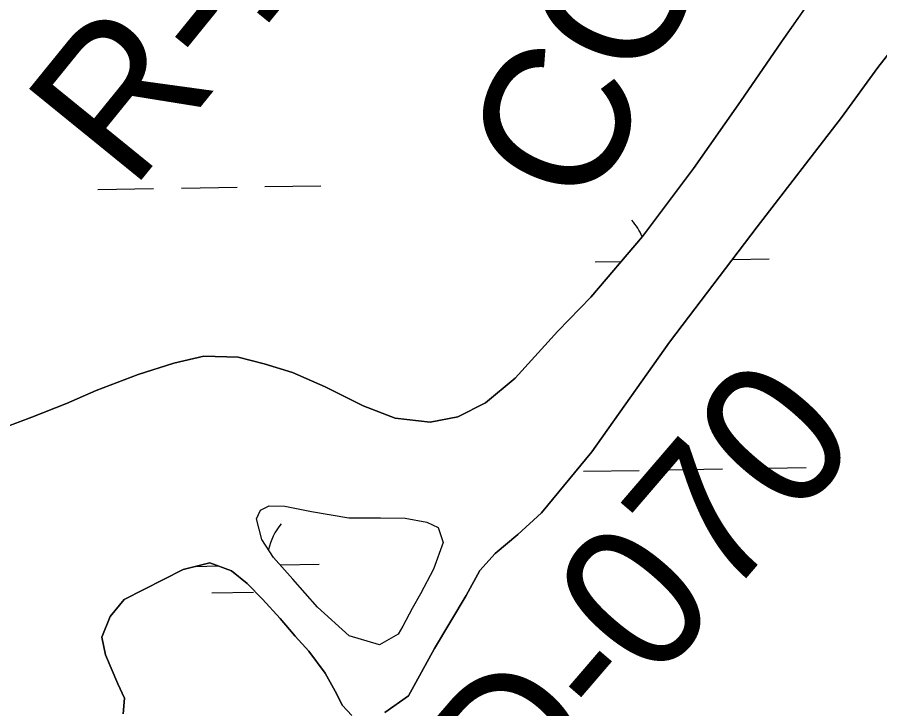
# Model space of a CAD drawing. Extents: x 3887375 to 3925618, y 296674 to 322633.
# Drawn here: x 3894094.7 to 3894590.1, y 314613.8 to 315010.8 of the extents above; entities that cross this region are included whole.
import ezdxf

# ---------------------------------------------------------------- set-up
doc = ezdxf.new("R2010")
doc.units = 0
for name, color, linetype in [('V-GRID-MAJR', 7, 'Continuous'), ('V-RIVR-EDGE', 7, 'Continuous'), ('V-RIVR-IDEN', 7, 'Continuous'), ('V-RIVR-RANG-IDEN', 7, 'Continuous'), ('V-TOPO-SHOR', 7, 'Continuous'), ('V-WETL-SWMP', 7, 'Continuous')]:
    doc.layers.add(name, color=color, linetype=linetype)

msp = doc.modelspace()

# ---------------------------------------------------------------- linework, layer by layer
at = {"layer": 'V-GRID-MAJR'}
msp.add_spline([(3891444.7, 314225.88), (3896753.86, 314315.07), (3902063.01, 314405.04), (3907372.14, 314495.79), (3912681.27, 314587.3), (3917990.38, 314679.59), (3923299.47, 314772.65)], degree=3, dxfattribs=at)
at = {"layer": 'V-RIVR-EDGE'}
msp.add_spline([(3891928.45, 315977.82), (3891957.1, 315960.21), (3891975.01, 315952.59), (3891990.13, 315943.39), (3892009.63, 315930.59), (3892033.91, 315917.77), (3892077.69, 315895.35), (3892112.31, 315874.14), (3892145.74, 315852.54), (3892173.98, 315832.54), (3892316.06, 315752.48), (3892341.13, 315737.67), (3892375.37, 315721.25), (3892402.44, 315708.83), (3892426.71, 315696.01), (3892453.78, 315682.4), (3892471.29, 315671.99), (3892523.02, 315638.79), (3892560.03, 315617.57), (3892582.31, 315601.18), (3892604.59, 315586.77), (3892621.3, 315577.17), (3892636.02, 315565.57), (3892664.25, 315537.61), (3892674.17, 315522.84), (3892678.13, 315511.67), (3892682.1, 315505.28), (3892690.46, 315500.88), (3892696.83, 315498.47), (3892706.77, 315489.28), (3892723.47, 315474.49), (3892741.76, 315455.72), (3892761.64, 315438.13), (3892777.55, 315422.55), (3892805.39, 315399.37), (3892826.47, 315384.57), (3892845.56, 315369.38), (3892875, 315344.99), (3892902.83, 315321.41), (3892934.64, 315289.85), (3892954.52, 315270.67), (3892974.01, 315257.47), (3892987.54, 315247.07), (3892996.68, 315235.89), (3893002.63, 315225.52), (3893020.54, 315215.51), (3893037.65, 315206.7), (3893043.62, 315202.3), (3893054.76, 315193.5), (3893076.25, 315182.69), (3893088.99, 315175.48), (3893097.73, 315167.09), (3893110.86, 315156.7), (3893119.61, 315149.5), (3893128.77, 315145.5), (3893137.53, 315143.48), (3893147.48, 315138.28), (3893164.98, 315124.68), (3893182.88, 315109.1), (3893203.96, 315093.9), (3893217.49, 315085.9), (3893226.64, 315076.71), (3893239.37, 315067.91), (3893248.51, 315057.52), (3893271.97, 315035.94), (3893289.87, 315023.54), (3893300.23, 315019.93), (3893307.78, 315012.34), (3893318.12, 315003.55), (3893337.21, 314989.95), (3893344.77, 314983.95), (3893355.11, 314972.37), (3893362.66, 314966.37), (3893374.61, 314961.56), (3893394.9, 314948.76), (3893412.4, 314934.77), (3893439.06, 314915.57), (3893461.33, 314899.57), (3893504.71, 314873.56), (3893525, 314860.76), (3893540.52, 314849.16), (3893560.01, 314836.36), (3893578.33, 314827.95), (3893587.08, 314821.55), (3893592.64, 314815.96), (3893596.21, 314806.78), (3893605.35, 314796.8), (3893632.79, 314774.01), (3893674.16, 314743.22), (3893704.39, 314718.04), (3893724.67, 314701.65), (3893740.18, 314687.26), (3893752.51, 314678.07), (3893761.67, 314675.65), (3893769.64, 314674.84), (3893777.6, 314670.83), (3893781.18, 314666.84), (3893784.35, 314657.26), (3893789.1, 314645.69), (3893797.04, 314635.31), (3893812.15, 314618.94), (3893836.42, 314601.74), (3893870.23, 314576.95), (3893883.36, 314567.75), (3893974.86, 314502.16), (3893984.39, 314489.38), (3893990.75, 314479.8), (3894001.09, 314471.41), (3894027.34, 314450.22), (3894050.41, 314433.43), (3894069.1, 314416.64), (3894089.38, 314396.66), (3894117.62, 314375.07), (3894129.56, 314367.47), (3894149.44, 314351.08), (3894187.62, 314319.5), (3894217.45, 314293.92), (3894236.15, 314278.73), (3894249.67, 314267.94), (3894262.79, 314253.96), (3894279.09, 314238.38)], degree=3, dxfattribs=at)
at = {"layer": 'V-TOPO-SHOR'}
msp.add_line((3894313.48, 314656.66), (3894302.84, 314650.57), dxfattribs=at)
for points in [[(3894076.98, 314771.38), (3894103.17, 314781.19), (3894123.06, 314789.12), (3894139.98, 314796.44), (3894164.18, 314805.62), (3894184.72, 314812.22), (3894201.92, 314816.24), (3894221.68, 314815.61), (3894236.45, 314811.76), (3894252.85, 314806.89), (3894271.51, 314798.69), (3894293.42, 314787.81), (3894311.77, 314780.6), (3894331.83, 314778.32), (3894347.7, 314781.36), (3894363.64, 314789.36), (3894380.67, 314803.6), (3894405.14, 314830.57), (3894424.23, 314850.05), (3894453.77, 314884.86), (3894483.04, 314923.95), (3894510, 314962.42), (3894533.6, 314996.66), (3894552.8, 315024.05)], [(3894619.25, 315020.71), (3894588.99, 314981.96), (3894568.11, 314953.28), (3894519.69, 314890.43), (3894469.23, 314824.31), (3894424.76, 314761.39), (3894395.88, 314726.24), (3894382.17, 314713.93), (3894369.15, 314702.93), (3894360.43, 314693.18), (3894352.63, 314678.8), (3894334.37, 314648.43), (3894319.45, 314621.31), (3894305.79, 314611.63)], [(3894302.84, 314650.57), (3894285.45, 314655.78), (3894267.25, 314672.21), (3894253, 314688.25), (3894241.98, 314700.61), (3894235.22, 314710.93), (3894232.11, 314722.84), (3894234.49, 314727.75), (3894239.48, 314730.31), (3894248.37, 314730.17), (3894263.81, 314726.97), (3894285.18, 314723.34), (3894303.3, 314723.39), (3894317.47, 314723.17), (3894329.96, 314721), (3894336.5, 314717.93), (3894339.34, 314709.32), (3894333.83, 314693.92), (3894326.36, 314679.86), (3894321.61, 314671.37), (3894316.18, 314661.23), (3894313.48, 314656.66)], [(3894286.98, 314609.95), (3894281.46, 314615.63), (3894277.3, 314623.93), (3894271.53, 314634.24), (3894262.17, 314646.91), (3894254.4, 314655.6), (3894245.65, 314665.62), (3894235.6, 314676.65), (3894226.85, 314685.68), (3894217.73, 314693.07), (3894205.28, 314697.55), (3894190.06, 314693.83), (3894156.18, 314676.56), (3894148.12, 314666.8), (3894143.33, 314655.01), (3894145.47, 314644.76), (3894152.47, 314628.17), (3894156.3, 314619.87), (3894155.5, 314610.99)]]:
    msp.add_lwpolyline(points, dxfattribs=at)
at = {"layer": 'V-WETL-SWMP'}
for p, q in [((3894552.8, 315024.05), (3894533.6, 314996.66)), ((3894533.6, 314996.66), (3894510, 314962.42)), ((3894510, 314962.42), (3894483.04, 314923.95)), ((3894483.04, 314923.95), (3894453.77, 314884.86)), ((3894141.03, 314911.88), (3894173.02, 314912.43)), ((3894189.02, 314912.7), (3894221.01, 314913.25)), ((3894237.01, 314913.53), (3894269.01, 314914.08)), ((3894453.77, 314884.86), (3894424.23, 314850.05)), ((3894426.62, 314870.34), (3894441.67, 314870.6)), ((3894505.39, 314871.7), (3894526.61, 314872.06)), ((3894424.23, 314850.05), (3894405.14, 314830.57)), ((3894405.14, 314830.57), (3894380.67, 314803.6)), ((3894201.92, 314816.24), (3894184.72, 314812.23)), ((3894221.68, 314815.61), (3894201.92, 314816.24)), ((3894236.45, 314811.76), (3894221.68, 314815.61)), ((3894184.72, 314812.23), (3894164.18, 314805.62)), ((3894252.85, 314806.89), (3894236.45, 314811.76)), ((3894271.51, 314798.69), (3894252.85, 314806.89)), ((3894164.18, 314805.62), (3894139.98, 314796.44)), ((3894380.67, 314803.6), (3894363.64, 314789.36)), ((3894139.98, 314796.44), (3894123.06, 314789.12)), ((3894293.42, 314787.81), (3894271.51, 314798.69)), ((3894123.06, 314789.12), (3894103.17, 314781.19)), ((3894311.77, 314780.6), (3894293.42, 314787.81)), ((3894363.64, 314789.36), (3894347.7, 314781.37)), ((3894103.17, 314781.19), (3894076.98, 314771.38)), ((3894347.7, 314781.37), (3894331.83, 314778.32)), ((3894331.83, 314778.32), (3894311.77, 314780.6)), ((3894467.83, 314750.96), (3894499.83, 314751.51)), ((3894515.83, 314751.79), (3894547.82, 314752.34)), ((3894419.84, 314750.14), (3894451.84, 314750.69)), ((3894245.73, 314696.4), (3894268.14, 314696.79)), ((3894197.16, 314695.57), (3894210.18, 314695.79)), ((3894206.42, 314680.29), (3894230.41, 314680.7))]:
    msp.add_line(p, q, dxfattribs=at)
for points in [[(3894305.79, 314611.63), (3894319.45, 314621.31), (3894334.37, 314648.43), (3894352.63, 314678.8), (3894360.43, 314693.18), (3894369.15, 314702.93), (3894382.17, 314713.93), (3894395.88, 314726.24), (3894424.76, 314761.39), (3894469.23, 314824.31), (3894519.69, 314890.43), (3894568.11, 314953.28), (3894588.99, 314981.96), (3894619.25, 315020.71)], [(3894155.5, 314610.99), (3894156.29, 314619.87), (3894152.47, 314628.17), (3894145.47, 314644.76), (3894143.33, 314655.01), (3894148.12, 314666.8), (3894156.18, 314676.56), (3894190.06, 314693.83), (3894205.28, 314697.55), (3894217.73, 314693.07), (3894226.85, 314685.68), (3894235.6, 314676.65), (3894245.65, 314665.62), (3894254.39, 314655.6), (3894262.17, 314646.91), (3894271.53, 314634.24), (3894277.3, 314623.94), (3894281.46, 314615.63), (3894286.97, 314609.95)]]:
    msp.add_lwpolyline(points, dxfattribs=at)
msp.add_lwpolyline([(3894302.84, 314650.57), (3894285.45, 314655.78), (3894267.25, 314672.21), (3894253, 314688.25), (3894241.98, 314700.61), (3894235.22, 314710.93), (3894232.11, 314722.84), (3894234.49, 314727.75), (3894239.48, 314730.31), (3894248.37, 314730.17), (3894263.81, 314726.97), (3894285.18, 314723.34), (3894303.3, 314723.39), (3894317.47, 314723.17), (3894329.96, 314721), (3894336.5, 314717.93), (3894339.34, 314709.32), (3894333.83, 314693.92), (3894326.36, 314679.86), (3894321.61, 314671.37), (3894316.18, 314661.24), (3894313.48, 314656.66)], close=True, dxfattribs=at)
for centre, start, end in [((3894421.37, 314870.73), 23.4915, 41.7552), ((3894273.38, 314697.35), 140.2115, 167.2056), ((3894162.91, 314695.45), 0.2115, 0.5759)]:
    msp.add_arc(centre, 35.25, start, end, dxfattribs=at)

# ---------------------------------------------------------------- texts
at = {"layer": 'V-RIVR-IDEN'}
msp.add_text('COCHRANS', height=83, rotation=65.7095, dxfattribs=at).set_placement((3894425.19, 314897.7))
at = {"layer": 'V-RIVR-RANG-IDEN'}
for s, rotation, p in [('R-16.9', 50.9304, (3894160.28, 314910.29)), ('D-070', 49.3223, (3894383.91, 314538.12))]:
    msp.add_text(s, height=83, rotation=rotation, dxfattribs=at).set_placement(p)

doc.saveas('drawing.dxf')
